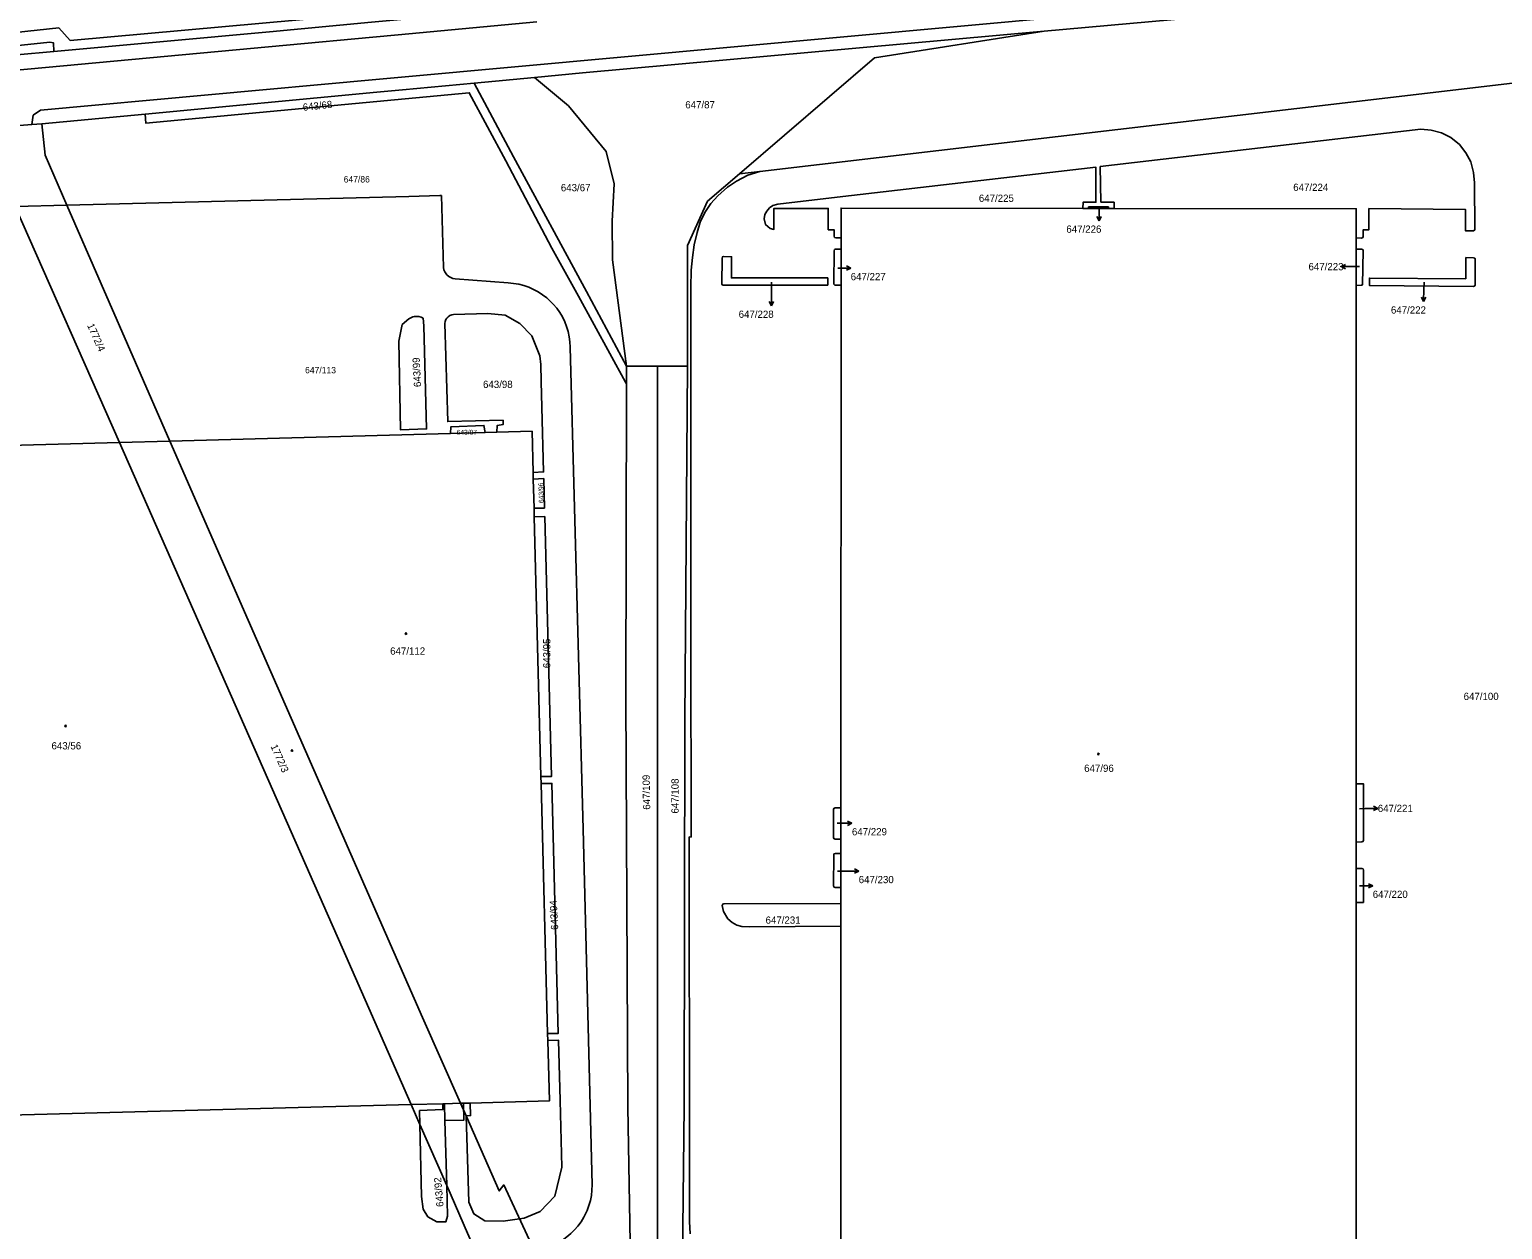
# Model space of a CAD drawing. Extents: x -724107 to -720612, y -1045267 to -1038441.
# Drawn here: x -723237.1 to -722891.5, y -1041726.2 to -1041444.7 of the extents above; entities that cross this region are included whole.
import ezdxf

# ---------------------------------------------------------------- set-up
doc = ezdxf.new("R2010")
doc.units = 0
for name, color, linetype in [('Hranice parcel', 7, 'Continuous'), ('Parcelní čísla', 7, 'Continuous'), ('Pop  PČ popisy', 7, 'Continuous'), ('Vnitřní kresba', 7, 'Continuous'), ('Značky budov', 7, 'Continuous')]:
    doc.layers.add(name, color=color, linetype=linetype)

msp = doc.modelspace()

# ---------------------------------------------------------------- linework, layer by layer
at = {"layer": 'Hranice parcel'}
for p, q in [((-723132.78, -1041457.24), (-723118.63, -1041455.9)), ((-723234.24, -1041466.83), (-723209.97, -1041464.54)), ((-723070.51, -1041478.53), (-723065.73, -1041477.97)), ((-723240.46, -1041486.18), (-723228.37, -1041485.87)), ((-723204.2, -1041541.24), (-723228.37, -1041485.87)), ((-723216.03, -1041541.55), (-723240.46, -1041486.18)), ((-722988.62, -1041486.66), (-722989.95, -1041486.66)), ((-722983.92, -1041486.66), (-722988.62, -1041486.66)), ((-722982.66, -1041486.66), (-722983.92, -1041486.66)), ((-723046.72, -1041493.52), (-723046.72, -1041496.21)), ((-723046.72, -1041496.21), (-723046.72, -1041504.64)), ((-722925.85, -1041496.23), (-722925.85, -1041493.59)), ((-722925.85, -1041504.7), (-722925.85, -1041496.23)), ((-723137.25, -1041503.16), (-723124.79, -1041504.15)), ((-723046.72, -1041504.64), (-723046.73, -1041627.29)), ((-722925.83, -1041621.69), (-722925.85, -1041504.7)), ((-723097.02, -1041523.63), (-723097.03, -1041527.91)), ((-723097.02, -1041523.63), (-723089.77, -1041523.63)), ((-723089.77, -1041523.63), (-723082.77, -1041523.63)), ((-723089.77, -1041766.88), (-723089.77, -1041523.63)), ((-723204.2, -1041541.24), (-723216.03, -1041541.55)), ((-723204.2, -1041541.24), (-723138.33, -1041539.46)), ((-723130.19, -1041539.24), (-723138.33, -1041539.46)), ((-723130.19, -1041539.24), (-723127.51, -1041539.17)), ((-723216.03, -1041541.55), (-723264.63, -1041542.86)), ((-723118.97, -1041548.6), (-723118.93, -1041550.16)), ((-723118.75, -1041557), (-723118.93, -1041550.16)), ((-723118.75, -1041557), (-723118.7, -1041559.03)), ((-723117.11, -1041619.95), (-723118.7, -1041559.03)), ((-723117.11, -1041619.95), (-723117.07, -1041621.59)), ((-723115.55, -1041680.25), (-723117.07, -1041621.59)), ((-722925.83, -1041635.31), (-722925.83, -1041621.69)), ((-723046.73, -1041627.29), (-723046.73, -1041634.63)), ((-723046.73, -1041634.63), (-723046.73, -1041637.99)), ((-723046.73, -1041637.99), (-723046.73, -1041645.96)), ((-722925.83, -1041641.5), (-722925.83, -1041635.31)), ((-722925.83, -1041649.5), (-722925.83, -1041641.5)), ((-723046.73, -1041645.96), (-723046.73, -1041649.75)), ((-723046.73, -1041649.75), (-723046.73, -1041655.02)), ((-723046.73, -1041655.02), (-723046.74, -1041739.65)), ((-723265.67, -1041699.99), (-723147.58, -1041696.91)), ((-723147.58, -1041696.91), (-723145.54, -1041701.55)), ((-723134.66, -1041699.55), (-723136, -1041696.6)), ((-723145.54, -1041701.55), (-723139.24, -1041715.91))]:
    msp.add_line(p, q, dxfattribs=at)
for points in [[(-722610.05, -1041410.49), (-722888.98, -1041435.1), (-722999.08, -1041445.05)], [(-723065.73, -1041477.97), (-722911.77, -1041459.96), (-722763.68, -1041442.46), (-722640.12, -1041427.88)], [(-723257.88, -1041447.24), (-723230.21, -1041444.32), (-723227.55, -1041447.27), (-723173.74, -1041442.38), (-723119.81, -1041437.42), (-723118.03, -1041434.59)], [(-723118.42, -1041439.33), (-723150.87, -1041442.38), (-723156.84, -1041442.95), (-723180.77, -1041445.2), (-723231.37, -1041449.81)], [(-723596.71, -1041477.01), (-723494.2, -1041467.47), (-723392.69, -1041458.04), (-723392.57, -1041459.49), (-723385.62, -1041458.84), (-723382.67, -1041458.65), (-723379.91, -1041458.57), (-723370.76, -1041458.42), (-723351.84, -1041458.07), (-723343.77, -1041457.88), (-723337.79, -1041457.62), (-723317.38, -1041456.05), (-723298.97, -1041454.59), (-723282.65, -1041452.9), (-723257.49, -1041450.34), (-723232.35, -1041447.66), (-723231.52, -1041447.79), (-723231.37, -1041449.81)], [(-722999.08, -1041445.05), (-723107.36, -1041454.84), (-723118.63, -1041455.9)], [(-722999.08, -1041445.05), (-723038.85, -1041451.35), (-723070.51, -1041478.53)], [(-723231.37, -1041449.81), (-723266.2, -1041452.99), (-723269.24, -1041453.27), (-723476.99, -1041472.53), (-723481.56, -1041473.15), (-723735.68, -1041496.18)], [(-723209.97, -1041464.54), (-723155.6, -1041459.4), (-723149.63, -1041458.83), (-723132.78, -1041457.24)], [(-723132.78, -1041457.24), (-723123.54, -1041474.53), (-723106.43, -1041506.12), (-723097.02, -1041523.63)], [(-723118.63, -1041455.9), (-723110.68, -1041462.55), (-723101.84, -1041473.31), (-723099.95, -1041480.89), (-723100.41, -1041489.66), (-723100.3, -1041498.75), (-723097.02, -1041523.63)], [(-723097.03, -1041527.91), (-723097.27, -1041527.43), (-723108.29, -1041507.21), (-723114.58, -1041496.01), (-723125.39, -1041475.48), (-723133.95, -1041459.53), (-723209.83, -1041466.62), (-723209.97, -1041464.54)], [(-723234.24, -1041466.83), (-723236.59, -1041467), (-723246.27, -1041467.71), (-723250.95, -1041468.05)], [(-723228.37, -1041485.87), (-723233.47, -1041474.19), (-723234.24, -1041466.83)], [(-722982.66, -1041486.66), (-722982.64, -1041485.2), (-722985.75, -1041485.17), (-722985.89, -1041476.84), (-722910.71, -1041468.07), (-722908.23, -1041468.3), (-722905.82, -1041468.94), (-722903.61, -1041470.05), (-722901.65, -1041471.62), (-722900.09, -1041473.58), (-722898.97, -1041475.76), (-722898.33, -1041478.2), (-722898.11, -1041480.63), (-722897.98, -1041491.52), (-722898.06, -1041491.79), (-722898.31, -1041491.91), (-722900.18, -1041491.94), (-722900.21, -1041486.9), (-722922.88, -1041486.71), (-722922.9, -1041491.71), (-722924.24, -1041491.7), (-722924.23, -1041493.24), (-722924.33, -1041493.5), (-722924.58, -1041493.6), (-722925.85, -1041493.59)], [(-723082.77, -1041523.63), (-723082.77, -1041495.32), (-723078.02, -1041484.98), (-723070.51, -1041478.53)], [(-723065.73, -1041477.97), (-723068.57, -1041478.82), (-723071.22, -1041480.24), (-723073.32, -1041481.63), (-723075.59, -1041483.67), (-723077.27, -1041485.52), (-723078.64, -1041487.61), (-723079.74, -1041489.86), (-723080.5, -1041492.27), (-723081.16, -1041495.18), (-723081.58, -1041498.16), (-723081.89, -1041501.17), (-723081.93, -1041505.18), (-723081.92, -1041533.19), (-723081.93, -1041587.74), (-723081.88, -1041634.13), (-723082.32, -1041634.11), (-723082.32, -1041657.32), (-723082.29, -1041686.28), (-723082.28, -1041714.24), (-723082.26, -1041724.32), (-723082.12, -1041727.19)], [(-723046.72, -1041493.52), (-723047.96, -1041493.54), (-723048.23, -1041493.44), (-723048.33, -1041493.16), (-723048.31, -1041491.68), (-723049.71, -1041491.66), (-723049.71, -1041486.66), (-723062.47, -1041486.66), (-723062.45, -1041491.59), (-723063.35, -1041491.38), (-723064.4, -1041490.43), (-723064.75, -1041489.06), (-723064.59, -1041488.08), (-723064.1, -1041487.29), (-723063.48, -1041486.54), (-723062.74, -1041485.94), (-723061.58, -1041485.67), (-723047.66, -1041484.05), (-722986.97, -1041476.97), (-722986.9, -1041485.21), (-722989.92, -1041485.2), (-722989.95, -1041486.66)], [(-723228.37, -1041485.87), (-723148.08, -1041483.82), (-723140.82, -1041483.64), (-723140.46, -1041483.63), (-723139.99, -1041500.5)], [(-722989.95, -1041486.66), (-723046.72, -1041486.59), (-723046.72, -1041493.52)], [(-722988.62, -1041486.66), (-722988.63, -1041486.3), (-722983.97, -1041486.29), (-722983.92, -1041486.66)], [(-722925.85, -1041493.59), (-722925.85, -1041486.73), (-722982.66, -1041486.66)], [(-723046.72, -1041504.64), (-723048.04, -1041504.66), (-723048.29, -1041504.57), (-723048.41, -1041504.28), (-723048.35, -1041496.57), (-723048.24, -1041496.32), (-723047.98, -1041496.23), (-723046.72, -1041496.21)], [(-722925.85, -1041496.23), (-722924.59, -1041496.2), (-722924.31, -1041496.32), (-722924.23, -1041496.55), (-722924.35, -1041504.57), (-722924.61, -1041504.69), (-722925.85, -1041504.7)], [(-723074.29, -1041497.96), (-723072.4, -1041498), (-723072.44, -1041502.97), (-723049.84, -1041502.94), (-723049.84, -1041504.65), (-723074.34, -1041504.67), (-723074.59, -1041504.57), (-723074.69, -1041504.31), (-723074.63, -1041498.31), (-723074.53, -1041498.05), (-723074.29, -1041497.96)], [(-722900.15, -1041503.16), (-722900.1, -1041498.2), (-722898.3, -1041498.27), (-722898.03, -1041498.34), (-722897.91, -1041498.59), (-722897.94, -1041504.61), (-722898.03, -1041504.81), (-722898.32, -1041504.96), (-722922.73, -1041504.71), (-722922.74, -1041502.98), (-722900.15, -1041503.16)], [(-723139.99, -1041500.5), (-723139.88, -1041501.04), (-723139.68, -1041501.54), (-723139.39, -1041502), (-723139.18, -1041502.25), (-723138.77, -1041502.61), (-723138.3, -1041502.88), (-723137.79, -1041503.07), (-723137.25, -1041503.16)], [(-723124.79, -1041504.15), (-723123.56, -1041504.26), (-723122.34, -1041504.46), (-723121.15, -1041504.76), (-723119.98, -1041505.16), (-723118.85, -1041505.65), (-723117.76, -1041506.23), (-723116.72, -1041506.9), (-723115.75, -1041507.65), (-723115.09, -1041508.23), (-723114.22, -1041509.11), (-723113.43, -1041510.05), (-723112.72, -1041511.06), (-723112.09, -1041512.12), (-723111.55, -1041513.23), (-723111.09, -1041514.38), (-723110.74, -1041515.56), (-723110.48, -1041516.77), (-723110.32, -1041517.99), (-723110.26, -1041519.22)], [(-723144.77, -1041512.42), (-723144.59, -1041514.2), (-723143.95, -1041538.39), (-723150.09, -1041538.57), (-723150.43, -1041517.82), (-723149.68, -1041513.92), (-723148.13, -1041512.59)], [(-723148.13, -1041512.59), (-723147.67, -1041512.3), (-723147.16, -1041512.1), (-723146.87, -1041512.03), (-723146.32, -1041511.98), (-723145.78, -1041512.03), (-723145.26, -1041512.18), (-723144.77, -1041512.42)], [(-723139.64, -1041513.62), (-723139.58, -1041513.16), (-723139.41, -1041512.73), (-723139.19, -1041512.38), (-723138.87, -1041512.05), (-723138.49, -1041511.79), (-723138.06, -1041511.62), (-723137.6, -1041511.55)], [(-723127.51, -1041539.17), (-723127.37, -1041537.56), (-723125.99, -1041537.38), (-723126, -1041536.37), (-723138.97, -1041536.66), (-723139.64, -1041513.62)], [(-723137.6, -1041511.55), (-723129.59, -1041511.34), (-723125.51, -1041511.69), (-723122.04, -1041513.67), (-723119.26, -1041516.58), (-723117.41, -1041521.25), (-723117.18, -1041523.29), (-723117.09, -1041527.24), (-723116.9, -1041533.31), (-723116.51, -1041548.47), (-723118.97, -1041548.6)], [(-723110.26, -1041519.22), (-723107.23, -1041632.32), (-723105.12, -1041715.76)], [(-723070.7, -1041755.11), (-723070.55, -1041753.88), (-723074.66, -1041752.64), (-723079.52, -1041750.32), (-723082.25, -1041747.43), (-723083.97, -1041740.18), (-723083.49, -1041697.27), (-723083.38, -1041606.71), (-723082.77, -1041523.63)], [(-723095.8, -1041751.98), (-723096.7, -1041697.42), (-723097.2, -1041601.31), (-723097.03, -1041527.91)], [(-723138.33, -1041539.46), (-723138.26, -1041537.88), (-723130.5, -1041537.57), (-723130.19, -1041539.24)], [(-723204.2, -1041541.24), (-723185.85, -1041583.28), (-723144.91, -1041676.47), (-723136, -1041696.6)], [(-723118.97, -1041548.6), (-723119.22, -1041538.95), (-723127.51, -1041539.17)], [(-723147.58, -1041696.91), (-723163.76, -1041660.05), (-723216.03, -1041541.55)], [(-723118.93, -1041550.16), (-723116.46, -1041550.05), (-723116.32, -1041556.97), (-723118.75, -1041557)], [(-723118.7, -1041559.03), (-723116.24, -1041558.95), (-723114.64, -1041619.93), (-723117.11, -1041619.95)], [(-723117.07, -1041621.59), (-723114.55, -1041621.55), (-723113.05, -1041680.22), (-723115.55, -1041680.25)], [(-722925.83, -1041621.69), (-722924.12, -1041621.66), (-722924.15, -1041634.93), (-722924.26, -1041635.19), (-722924.51, -1041635.28), (-722925.83, -1041635.31)], [(-723046.73, -1041634.63), (-723048.1, -1041634.62), (-723048.37, -1041634.5), (-723048.47, -1041634.24), (-723048.49, -1041627.67), (-723048.4, -1041627.43), (-723048.13, -1041627.3), (-723046.73, -1041627.29)], [(-723046.73, -1041645.96), (-723048.09, -1041645.95), (-723048.33, -1041645.87), (-723048.47, -1041645.61), (-723048.44, -1041638.37), (-723048.37, -1041638.11), (-723048.12, -1041638), (-723046.73, -1041637.99)], [(-722925.83, -1041641.5), (-722924.52, -1041641.51), (-722924.25, -1041641.63), (-722924.16, -1041641.87), (-722924.16, -1041649.46), (-722925.83, -1041649.5)], [(-723046.73, -1041655.02), (-723068.19, -1041655.17), (-723070.01, -1041655.12), (-723071.15, -1041654.83), (-723072.27, -1041654.21), (-723073.25, -1041653.31), (-723074.27, -1041651.59), (-723074.59, -1041650.16), (-723074.48, -1041649.89), (-723074.21, -1041649.82), (-723046.73, -1041649.75)], [(-722939.86, -1041739.66), (-722925.82, -1041739.66), (-722925.83, -1041649.5)], [(-723115.55, -1041680.25), (-723115.51, -1041681.89), (-723115.14, -1041696.06), (-723133.76, -1041696.54), (-723135.29, -1041696.58), (-723136, -1041696.6)], [(-723136, -1041696.6), (-723139.72, -1041696.7), (-723140.14, -1041696.71), (-723147.58, -1041696.91)], [(-723118.84, -1041730.73), (-723125.85, -1041715.76), (-723126.91, -1041717.15), (-723134.66, -1041699.55)], [(-723139.24, -1041715.91), (-723139.05, -1041723.09), (-723139.4, -1041724.41), (-723141.51, -1041724.44), (-723143.68, -1041723.22), (-723144.73, -1041721.45), (-723145.15, -1041718.43), (-723145.54, -1041701.55)], [(-723139.24, -1041715.91), (-723134.36, -1041727.04), (-723124.76, -1041748.9)], [(-723105.12, -1041715.76), (-723105.16, -1041716.99), (-723105.29, -1041718.21), (-723105.52, -1041719.42), (-723105.85, -1041720.61), (-723106.28, -1041721.76), (-723106.8, -1041722.88), (-723107.06, -1041723.35), (-723107.7, -1041724.4), (-723108.43, -1041725.39), (-723109.24, -1041726.32), (-723110.12, -1041727.18), (-723111.06, -1041727.97), (-723112.07, -1041728.68), (-723113.13, -1041729.3)]]:
    msp.add_lwpolyline(points, dxfattribs=at)
at = {"layer": 'Pop  PČ popisy'}
for p, q in [((-722986.17, -1041489.53), (-722986.67, -1041488.53)), ((-722986.17, -1041486.53), (-722986.17, -1041489.53)), ((-722986.17, -1041489.53), (-722985.67, -1041488.53)), ((-722929.36, -1041500.31), (-722928.36, -1041499.81)), ((-723047.45, -1041500.65), (-723044.45, -1041500.65)), ((-723044.45, -1041500.65), (-723045.45, -1041500.15)), ((-723044.45, -1041500.65), (-723045.45, -1041501.15)), ((-722926.36, -1041500.31), (-722929.36, -1041500.31)), ((-722929.36, -1041500.31), (-722928.36, -1041500.81)), ((-722926.36, -1041500.31), (-722925.09, -1041500.31)), ((-723063.06, -1041503.96), (-723063.06, -1041506.5)), ((-723063.06, -1041506.5), (-723063.06, -1041509.5)), ((-722909.97, -1041505.5), (-722910.02, -1041508.5)), ((-722909.94, -1041503.98), (-722909.97, -1041505.5)), ((-723063.06, -1041509.5), (-723063.56, -1041508.5)), ((-723063.06, -1041509.5), (-723062.56, -1041508.5)), ((-722910.02, -1041508.5), (-722910.51, -1041507.49)), ((-722910.02, -1041508.5), (-722909.5, -1041507.51)), ((-722925.05, -1041627.49), (-722923.78, -1041627.47)), ((-722923.78, -1041627.47), (-722920.78, -1041627.42)), ((-722920.78, -1041627.42), (-722921.79, -1041626.93)), ((-722920.78, -1041627.42), (-722921.77, -1041627.94)), ((-723047.16, -1041630.9), (-723047.66, -1041630.9)), ((-723047.16, -1041630.9), (-723044.16, -1041630.9)), ((-723044.16, -1041630.9), (-723045.16, -1041630.4)), ((-723044.16, -1041630.9), (-723045.16, -1041631.4)), ((-723045.57, -1041642.13), (-723047.52, -1041642.13)), ((-723045.57, -1041642.13), (-723042.57, -1041642.13)), ((-723042.57, -1041642.13), (-723043.57, -1041641.63)), ((-723042.57, -1041642.13), (-723043.57, -1041642.63)), ((-722924.97, -1041645.59), (-722925.04, -1041645.59)), ((-722924.97, -1041645.59), (-722921.97, -1041645.59)), ((-722921.97, -1041645.59), (-722922.97, -1041645.09)), ((-722921.97, -1041645.59), (-722922.97, -1041646.09))]:
    msp.add_line(p, q, dxfattribs=at)
at = {"layer": 'Vnitřní kresba'}
for p, q in [((-723236.59, -1041467), (-723236.24, -1041464.77)), ((-723234.53, -1041463.61), (-723236.24, -1041464.77)), ((-723139.66, -1041700.6), (-723139.72, -1041696.7)), ((-723145.62, -1041698.26), (-723145.54, -1041701.55)), ((-723139.66, -1041700.6), (-723139.24, -1041715.91))]:
    msp.add_line(p, q, dxfattribs=at)
for points in [[(-723234.53, -1041463.61), (-723155.83, -1041456.42), (-723149.85, -1041455.87), (-722550.28, -1041401.09)], [(-724063.89, -1041530.51), (-723156.58, -1041446.45), (-723150.6, -1041445.9), (-723118.1, -1041442.89)], [(-723115.51, -1041681.89), (-723112.99, -1041681.81), (-723112.61, -1041695.96), (-723112.22, -1041711.58), (-723113.83, -1041718.38), (-723117.31, -1041721.99), (-723121.05, -1041723.56), (-723126, -1041724.26), (-723130.29, -1041724.15), (-723132.86, -1041722.57), (-723134.03, -1041719.8), (-723134.66, -1041699.55)], [(-723140.14, -1041696.71), (-723140.12, -1041698.07), (-723145.62, -1041698.26)], [(-723135.29, -1041696.58), (-723135.21, -1041700.53), (-723139.66, -1041700.6)], [(-723134.66, -1041699.55), (-723133.64, -1041699.49), (-723133.76, -1041696.54)]]:
    msp.add_lwpolyline(points, dxfattribs=at)
at = {"layer": 'Značky budov'}
for centre in [(-723148.77, -1041586.41), (-723228.65, -1041608.08), (-723175.52, -1041613.85), (-722986.32, -1041614.66)]:
    msp.add_circle(centre, 0.175, dxfattribs=at)

# ---------------------------------------------------------------- texts
at = {"layer": 'Parcelní čísla'}
for s, height, rotation, p in [('643/68', 1.7, 6, (-723172.91, -1041463.77)), ('1772/4', 1.7, 294, (-723223.64, -1041514.08)), ('643/99', 1.7, 93, (-723145.22, -1041528.52)), ('643/96', 1.139, 91, (-723116.49, -1041555.78)), ('643/95', 1.7, 90, (-723114.91, -1041594.52)), ('1772/3', 1.7, 294, (-723180.61, -1041612.84)), ('647/109', 1.7, 91, (-723091.47, -1041627.71)), ('647/108', 1.7, 90, (-723084.82, -1041628.62)), ('643/94', 1.7, 93, (-723113.05, -1041655.87)), ('643/92', 1.7, 95, (-723139.95, -1041720.83))]:
    msp.add_text(s, height=height, rotation=rotation, dxfattribs=at).set_placement(p)
for s, height, p in [('647/87', 1.7, (-723083.26, -1041463.18)), ('647/86', 1.5, (-723163.4, -1041480.57)), ('643/67', 1.7, (-723112.45, -1041482.63)), ('647/224', 1.7, (-722940.62, -1041482.55)), ('647/225', 1.7, (-723014.38, -1041485.11)), ('647/226', 1.7, (-722993.85, -1041492.36)), ('647/223', 1.7, (-722937.04, -1041501.16)), ('647/227', 1.7, (-723044.45, -1041503.5)), ('647/222', 1.7, (-722917.7, -1041511.33)), ('647/228', 1.7, (-723070.74, -1041512.33)), ('647/113', 1.5, (-723172.46, -1041525.34)), ('643/98', 1.7, (-723130.71, -1041528.78)), ('643/97', 1.139, (-723136.91, -1041539.74)), ('647/112', 1.7, (-723152.5, -1041591.34)), ('647/100', 1.7, (-722900.64, -1041601.98)), ('643/56', 1.7, (-723231.95, -1041613.58)), ('647/96', 1.7, (-722989.68, -1041618.85)), ('647/221', 1.7, (-722920.78, -1041628.26)), ('647/229', 1.7, (-723044.16, -1041633.73)), ('647/230', 1.7, (-723042.57, -1041644.96)), ('647/220', 1.7, (-722921.97, -1041648.42)), ('647/231', 1.7, (-723064.42, -1041654.47))]:
    msp.add_text(s, height=height, dxfattribs=at).set_placement(p)

doc.saveas('drawing.dxf')
